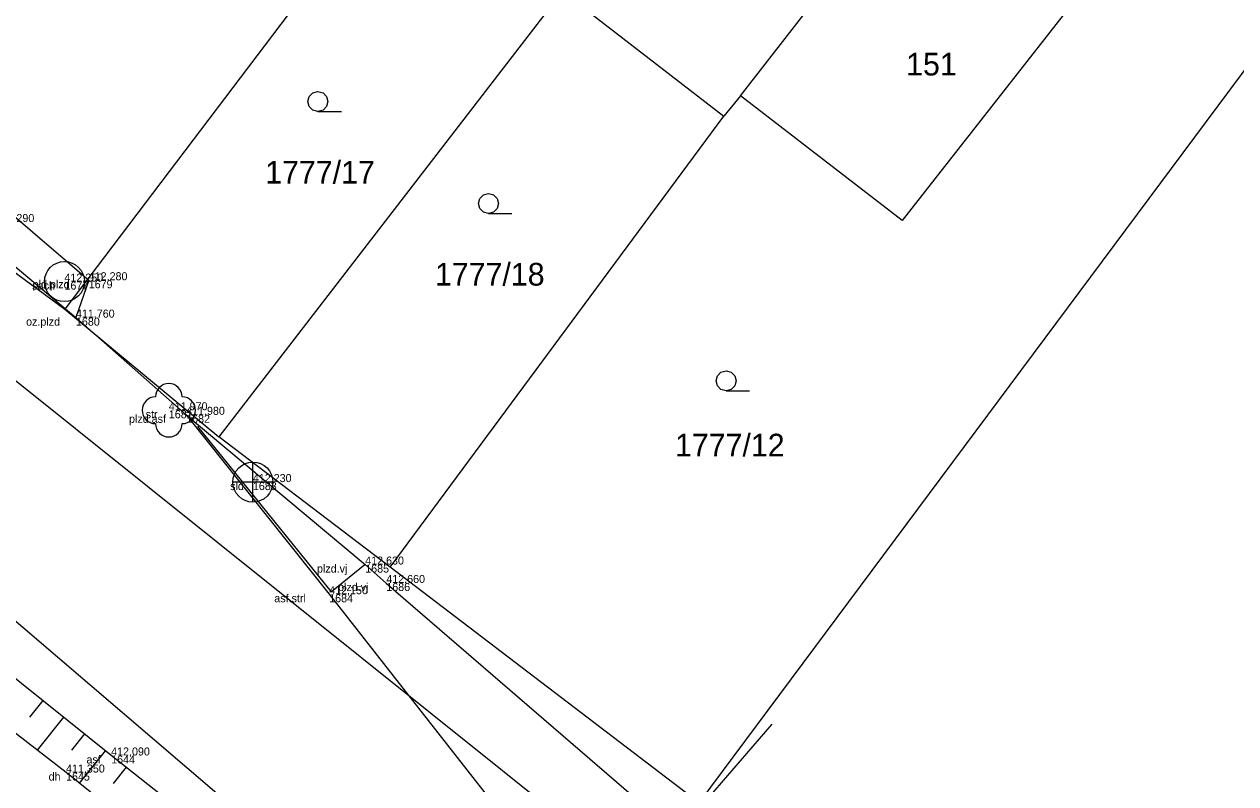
# Model space of a CAD drawing. Extents: x -747792 to -745414, y -1093712 to -1091463.
# Drawn here: x -746907.6 to -746862.2, y -1092298.34 to -1092269.89 of the extents above; entities that cross this region are included whole.
import ezdxf

# ---------------------------------------------------------------- set-up
doc = ezdxf.new("R2010")
doc.units = 0
for name, color, linetype in [('Budovy', 7, 'Continuous'), ('Hladina', 7, 'Continuous'), ('Koleje_dopravní prvky', 7, 'Continuous'), ('Nezařazené objekty', 7, 'Continuous'), ('Nivelační značky_hrany', 7, 'Continuous'), ('Pracovní_bod JDTM STC_VC - výška', 7, 'Continuous'), ('Pracovní_bod PPBP', 7, 'Continuous'), ('Pracovní_bod PPBP - výška', 7, 'Continuous'), ('Pracovní_bod ZPBP', 7, 'Continuous'), ('Rozhraní ploch', 7, 'Continuous'), ('Stromy_porost', 7, 'Continuous'), ('Výškopis', 7, 'Continuous'), ('Čísla popisná_parcelní', 7, 'Continuous')]:
    doc.layers.add(name, color=color, linetype=linetype)

msp = doc.modelspace()

# ---------------------------------------------------------------- linework, layer by layer
at = {"layer": 'Budovy'}
for points in [[(-746896.59, -1092273.16), (-746896.78, -1092273.11), (-746896.915, -1092272.97), (-746896.965, -1092272.785), (-746896.915, -1092272.6), (-746896.78, -1092272.46), (-746896.59, -1092272.41), (-746896.4, -1092272.46), (-746896.265, -1092272.6), (-746896.215, -1092272.785), (-746896.265, -1092272.97), (-746896.4, -1092273.11), (-746896.59, -1092273.16), (-746895.715, -1092273.16)], [(-746890.2, -1092276.98), (-746890.39, -1092276.93), (-746890.525, -1092276.79), (-746890.575, -1092276.605), (-746890.525, -1092276.42), (-746890.39, -1092276.28), (-746890.2, -1092276.23), (-746890.01, -1092276.28), (-746889.875, -1092276.42), (-746889.825, -1092276.605), (-746889.875, -1092276.79), (-746890.01, -1092276.93), (-746890.2, -1092276.98), (-746889.325, -1092276.98)], [(-746881.3, -1092283.62), (-746881.49, -1092283.57), (-746881.625, -1092283.43), (-746881.675, -1092283.245), (-746881.625, -1092283.06), (-746881.49, -1092282.92), (-746881.3, -1092282.87), (-746881.11, -1092282.92), (-746880.975, -1092283.06), (-746880.925, -1092283.245), (-746880.975, -1092283.43), (-746881.11, -1092283.57), (-746881.3, -1092283.62), (-746880.425, -1092283.62)]]:
    msp.add_lwpolyline(points, dxfattribs=at)
at = {"layer": 'Hladina'}
for p, q in [((-746906.09, -1092279.53), (-746906.09, -1092279.53)), ((-746905.18, -1092279.48), (-746905.18, -1092279.48)), ((-746905.66, -1092280.88), (-746905.66, -1092280.88)), ((-746902.18, -1092284.35), (-746902.18, -1092284.35)), ((-746901.53, -1092284.52), (-746901.53, -1092284.52)), ((-746899.03, -1092287.04), (-746899.03, -1092287.04)), ((-746894.82, -1092290.13), (-746894.82, -1092290.13)), ((-746894.03, -1092290.82), (-746894.03, -1092290.82)), ((-746896.17, -1092291.24), (-746896.17, -1092291.24)), ((-746904.34, -1092297.28), (-746904.34, -1092297.28)), ((-746906.03, -1092297.92), (-746906.03, -1092297.92))]:
    msp.add_line(p, q, dxfattribs=at)
at = {"layer": 'Nezařazené objekty'}
for points in [[(-746911.52, -1092274.05), (-746905.18, -1092279.48)], [(-746912.5, -1092275.14), (-746905.66, -1092280.88)], [(-746905.18, -1092279.48), (-746905.66, -1092280.88), (-746901.53, -1092284.52), (-746894.82, -1092290.13)], [(-746894.03, -1092290.82), (-746883.13, -1092300.23), (-746879.57, -1092296.11)]]:
    msp.add_lwpolyline(points, dxfattribs=at)
at = {"layer": 'Nivelační značky_hrany'}
for points in [[(-746816.378, -1092359.346), (-746817.1, -1092358.85), (-746833.74, -1092347.85), (-746852.12, -1092335.65), (-746868.14, -1092324.85), (-746875.06, -1092319.76), (-746884.36, -1092312.88), (-746888.58, -1092309.74), (-746904.34, -1092297.28), (-746918.62, -1092285.83), (-746930.682, -1092276.083)], [(-746901.53, -1092284.52), (-746896.17, -1092291.24), (-746887.66, -1092302.09)]]:
    msp.add_lwpolyline(points, dxfattribs=at)
at = {"layer": 'Pracovní_bod JDTM STC_VC - výška'}
msp.add_lwpolyline([(-746894.82, -1092290.13), (-746896.08, -1092291.15), (-746901.09, -1092284.96)], dxfattribs=at)
msp.add_circle((-746902.18, -1092284.35), 0.0005, dxfattribs=at)
for centre, start, end in [((-746902.18, -1092283.85), 0, 180), ((-746902.68, -1092284.35), 90, 270), ((-746901.68, -1092284.35), 270, 90), ((-746902.18, -1092284.85), 180, 360)]:
    msp.add_arc(centre, 0.5, start, end, dxfattribs=at)
at = {"layer": 'Pracovní_bod PPBP'}
for points in [[(-746817.21, -1092361.03), (-746835.12, -1092349.56), (-746853.28, -1092337.31), (-746869.22, -1092326.11), (-746875.84, -1092321.59), (-746885.39, -1092314.53), (-746906.03, -1092297.92), (-746919.3, -1092287.66), (-746931.74, -1092277.72)], [(-746906.904, -1092295.224), (-746907.404, -1092295.848)], [(-746906.124, -1092295.85), (-746907.112, -1092297.083)], [(-746905.343, -1092296.475), (-746905.832, -1092297.085)], [(-746904.563, -1092297.101), (-746905.538, -1092298.316)], [(-746903.78, -1092297.723), (-746904.265, -1092298.336)]]:
    msp.add_lwpolyline(points, dxfattribs=at)
at = {"layer": 'Pracovní_bod PPBP - výška'}
msp.add_lwpolyline([(-746894.03, -1092290.82), (-746894.82, -1092290.13)], dxfattribs=at)
at = {"layer": 'Pracovní_bod ZPBP'}
msp.add_lwpolyline([(-746886.98, -1092300.01), (-746924.32, -1092270.13)], dxfattribs=at)
at = {"layer": 'Stromy_porost'}
for points in [[(-746946.7, -1092259.07), (-746879.52, -1092316.53)], [(-746880.76, -1092272.57), (-746874.37, -1092264.37)], [(-746894.7, -1092265.54), (-746906.07, -1092280.56)], [(-746887.41, -1092268.67), (-746881.38, -1092273.33)], [(-746868.3, -1092269.09), (-746874.7, -1092277.24)], [(-746888.05, -1092269.46), (-746900.3, -1092285.35)], [(-746882.31, -1092299.06), (-746860.28, -1092269.48)], [(-746917.94, -1092271.82), (-746906.07, -1092280.56)], [(-746880.76, -1092272.57), (-746881.38, -1092273.33)], [(-746874.7, -1092277.24), (-746880.76, -1092272.57)], [(-746893.89, -1092290.23), (-746881.38, -1092273.33)], [(-746906.07, -1092280.56), (-746900.3, -1092285.35)], [(-746893.89, -1092290.23), (-746900.3, -1092285.35)], [(-746882.31, -1092299.06), (-746893.89, -1092290.23)]]:
    msp.add_lwpolyline(points, dxfattribs=at)
at = {"layer": 'Čísla popisná_parcelní'}
for p, q in [((-746899.031, -1092287.788), (-746899.03, -1092286.293)), ((-746898.278, -1092287.046), (-746899.778, -1092287.041))]:
    msp.add_line(p, q, dxfattribs=at)
for centre in [(-746906.09, -1092279.53), (-746899.03, -1092287.04)]:
    msp.add_circle(centre, 0.75, dxfattribs=at)

# ---------------------------------------------------------------- texts
at = {"layer": 'Koleje_dopravní prvky'}
for s, p in [('151', (-746874.552, -1092271.81)), ('1777/17', (-746898.568, -1092275.86)), ('1777/18', (-746892.208, -1092279.68)), ('1777/12', (-746883.214, -1092286.08))]:
    msp.add_text(s, height=0.85, dxfattribs=at).set_placement(p)
at = {"layer": 'Rozhraní ploch'}
for s, p in [(' sach', (-746907.408, -1092279.83)), (' pld.plzd', (-746907.393, -1092279.78)), ('1677', (-746906.09, -1092279.83)), ('1679', (-746905.18, -1092279.78)), (' oz.plzd', (-746907.639, -1092281.18)), ('1680', (-746905.66, -1092281.18)), (' plzd.asf', (-746903.781, -1092284.82)), (' str', (-746903.158, -1092284.65)), ('1681', (-746902.18, -1092284.65)), ('1682', (-746901.53, -1092284.82)), (' sld', (-746899.991, -1092287.34)), ('1683', (-746899.03, -1092287.34)), (' plzd.vj', (-746896.738, -1092290.43)), ('1685', (-746894.82, -1092290.43)), (' plzd.vj', (-746895.948, -1092291.12)), ('1686', (-746894.03, -1092291.12)), (' asf.strl', (-746898.338, -1092291.54)), ('1684', (-746896.17, -1092291.54)), (' asf', (-746905.377, -1092297.58)), ('1644', (-746904.34, -1092297.58)), (' dh', (-746906.795, -1092298.22)), ('1645', (-746906.03, -1092298.22))]:
    msp.add_text(s, height=0.3, dxfattribs=at).set_placement(p)
at = {"layer": 'Výškopis'}
for s, p in [('412,290', (-746908.67, -1092277.3)), ('412,250', (-746906.09, -1092279.53)), ('412,280', (-746905.18, -1092279.48)), ('411,760', (-746905.66, -1092280.88)), ('411,970', (-746902.18, -1092284.35)), ('411,980', (-746901.53, -1092284.52)), ('412,230', (-746899.03, -1092287.04)), ('412,630', (-746894.82, -1092290.13)), ('412,660', (-746894.03, -1092290.82)), ('412,150', (-746896.17, -1092291.24)), ('412,090', (-746904.34, -1092297.28)), ('411,350', (-746906.03, -1092297.92))]:
    msp.add_text(s, height=0.3, dxfattribs=at).set_placement(p)

doc.saveas('drawing.dxf')
